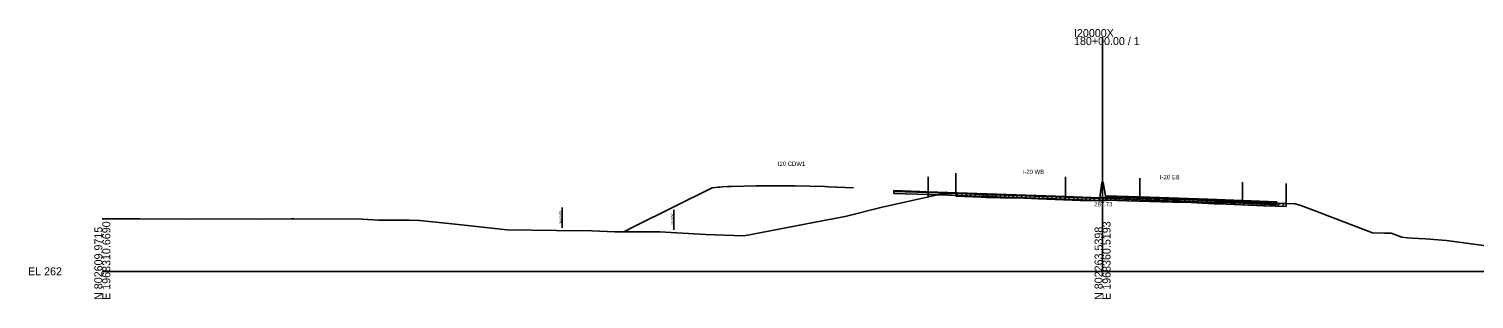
# Model space of a CAD drawing. Extents: x -4026 to 9638, y -10 to 19609.
# Drawn here: x 4974 to 5480, y 1490 to 1585 of the extents above; entities that cross this region are included whole.
import ezdxf

# ---------------------------------------------------------------- set-up
doc = ezdxf.new("R2010")
doc.units = 0
for name, color, linetype in [('Default', 7, 'Continuous'), ('RD_EX_Road', 7, 'Continuous'), ('RD_GPK_XS_Cell', 7, 'Continuous'), ('RD_PD_ALT1_TrvlWay', 7, 'Continuous'), ('RD_TX_Misc1', 7, 'Continuous'), ('RD_XS_Base', 7, 'Continuous'), ('RD_XS_ExGround', 7, 'Continuous'), ('RD_XS_ExPaveRet', 7, 'Continuous'), ('RD_XS_ExRW', 7, 'Continuous'), ('RD_XS_MedBWall', 7, 'Continuous'), ('RD_XS_NewRW', 7, 'Continuous'), ('RD_XS_Pave', 7, 'Continuous'), ('RD_XS_PaveOvlay', 7, 'Continuous'), ('RD_XS_TX_Elev_EX', 7, 'Continuous')]:
    doc.layers.add(name, color=color, linetype=linetype)

msp = doc.modelspace()

# ---------------------------------------------------------------- linework, layer by layer
at = {"layer": 'RD_EX_Road'}
for p, q in [((5298.68, 1534.3), (5298.68, 1527.3)), ((5414.24, 1530.68), (5414.24, 1523.68))]:
    msp.add_line(p, q, dxfattribs=at)
at = {"layer": 'RD_GPK_XS_Cell'}
for p, q in [((5350, 1500), (5350, 1581.91)), ((5000, 1500), (5350, 1500)), ((5350, 1500), (5700, 1500))]:
    msp.add_line(p, q, dxfattribs=at)
at = {"layer": 'RD_PD_ALT1_TrvlWay'}
for p, q in [((5289, 1533), (5289, 1526)), ((5337, 1532.99), (5337, 1525.99)), ((5363, 1532.52), (5363, 1525.52)), ((5399, 1531.21), (5399, 1524.21))]:
    msp.add_line(p, q, dxfattribs=at)
at = {"layer": 'RD_XS_Base'}
for points in [[(5277, 1527.92), (5277, 1527.25)], [(5289, 1527.51), (5277, 1527.92)], [(5277, 1527.25), (5289, 1526.84)], [(5337, 1525.88), (5313, 1526.7), (5289, 1527.51)], [(5289, 1527.51), (5289, 1526.84)], [(5289, 1527.51), (5289, 1527.51), (5289, 1526.84), (5289, 1526.84)], [(5289, 1526.84), (5313, 1526.03), (5337, 1525.21)], [(5337, 1525.21), (5337, 1525.88)], [(5349, 1525.41), (5337, 1525.88)], [(5337, 1525.21), (5349, 1524.74)], [(5349, 1524.74), (5349, 1525.41)], [(5351, 1525.42), (5351, 1526.09)], [(5351, 1526.09), (5363, 1525.67)], [(5363, 1525), (5351, 1525.42)], [(5363, 1525), (5363, 1525.67)], [(5363, 1525.67), (5387, 1524.86), (5399, 1524.45)], [(5399, 1523.78), (5387, 1524.19), (5363, 1525)], [(5399, 1524.45), (5399, 1524.45), (5399, 1523.78), (5399, 1523.78)], [(5399, 1523.78), (5399, 1524.45)], [(5399, 1524.45), (5411, 1523.97)], [(5411, 1523.3), (5399, 1523.78)], [(5411, 1523.97), (5411, 1523.3)]]:
    msp.add_lwpolyline(points, dxfattribs=at)
at = {"layer": 'RD_XS_ExGround'}
msp.add_lwpolyline([(5000, 1518.37), (5013.01, 1518.31), (5029.74, 1518.19), (5045.77, 1518.36), (5054.53, 1518.25), (5066.07, 1518.41), (5067, 1518.41), (5090.89, 1518.23), (5096.62, 1517.93), (5106.97, 1517.84), (5107.51, 1517.84), (5110.97, 1517.81), (5121.22, 1516.73), (5128.84, 1515.89), (5141.54, 1514.54), (5158.87, 1514.29), (5171.31, 1514.18), (5179.34, 1513.86), (5195.09, 1513.78), (5211.05, 1512.9), (5220.98, 1512.48), (5224.63, 1512.43), (5239.73, 1515.28), (5251.85, 1517.63), (5259.91, 1519.2), (5272.87, 1522.46), (5293.85, 1527.06), (5297.51, 1527.25), (5298.68, 1527.3), (5307.48, 1526.88), (5309.21, 1526.79), (5314.2, 1526.73), (5320.48, 1526.66), (5327.43, 1526.37), (5342.23, 1525.78), (5348.73, 1525.68), (5349.26, 1525.68), (5350, 1525.73), (5351.01, 1525.8), (5351.76, 1525.85), (5358.54, 1525.66), (5374.44, 1525.17), (5380.84, 1525.04), (5389.09, 1524.64), (5390.76, 1524.56), (5406.45, 1523.9), (5410.5, 1523.75), (5414.24, 1523.68), (5417.4, 1523.65), (5419.4, 1522.98), (5424.01, 1521.22), (5444.5, 1513.41), (5448.68, 1513.33), (5450.97, 1513.29), (5454.69, 1511.99), (5456.68, 1511.66), (5458.34, 1511.64), (5462.96, 1511.32), (5470.39, 1510.76), (5494.57, 1507.52)], dxfattribs=at)
at = {"layer": 'RD_XS_ExPaveRet'}
for p, q in [((5298.68, 1526.3), (5298.68, 1527.3)), ((5298.68, 1526.3), (5299.63, 1527.26)), ((5298.68, 1526.3), (5307.48, 1525.88)), ((5300.18, 1526.23), (5301.13, 1527.18)), ((5301.68, 1526.16), (5302.63, 1527.11)), ((5303.18, 1526.08), (5304.13, 1527.04)), ((5304.68, 1526.01), (5305.63, 1526.97)), ((5306.18, 1525.94), (5307.13, 1526.89)), ((5307.48, 1525.88), (5309.21, 1525.79)), ((5307.68, 1525.87), (5308.63, 1526.82)), ((5309.18, 1525.8), (5310.16, 1526.78)), ((5309.21, 1525.79), (5314.2, 1525.73)), ((5310.68, 1525.78), (5311.67, 1526.76)), ((5312.18, 1525.76), (5313.17, 1526.74)), ((5313.68, 1525.74), (5314.67, 1526.73)), ((5314.2, 1525.73), (5320.48, 1525.66)), ((5315.18, 1525.72), (5316.17, 1526.71)), ((5316.68, 1525.7), (5317.67, 1526.69)), ((5318.18, 1525.69), (5319.17, 1526.68)), ((5319.68, 1525.67), (5320.66, 1526.66)), ((5320.48, 1525.66), (5327.43, 1525.37)), ((5321.18, 1525.63), (5322.14, 1526.59)), ((5322.68, 1525.57), (5323.64, 1526.53)), ((5324.18, 1525.51), (5325.14, 1526.47)), ((5325.68, 1525.44), (5326.64, 1526.4)), ((5327.18, 1525.38), (5328.14, 1526.34)), ((5327.43, 1525.37), (5342.23, 1524.78)), ((5328.68, 1525.32), (5329.64, 1526.28)), ((5330.18, 1525.26), (5331.14, 1526.22)), ((5331.68, 1525.2), (5332.64, 1526.16)), ((5333.18, 1525.14), (5334.14, 1526.1)), ((5334.68, 1525.08), (5335.64, 1526.04)), ((5336.18, 1525.02), (5337.14, 1525.99)), ((5337.68, 1524.96), (5338.64, 1525.93)), ((5339.18, 1524.9), (5340.14, 1525.87)), ((5340.68, 1524.85), (5341.64, 1525.81)), ((5342.18, 1524.79), (5343.16, 1525.77)), ((5342.23, 1524.78), (5348.73, 1524.68)), ((5343.68, 1524.76), (5344.66, 1525.75)), ((5345.18, 1524.74), (5346.16, 1525.72)), ((5346.68, 1524.72), (5347.66, 1525.7)), ((5348.18, 1524.69), (5349.16, 1525.68)), ((5348.73, 1524.68), (5349.26, 1524.68)), ((5349.26, 1524.68), (5350, 1524.73)), ((5349.68, 1524.71), (5350.75, 1525.78)), ((5350, 1524.73), (5351.01, 1524.8)), ((5351.01, 1524.8), (5351.76, 1524.85)), ((5351.18, 1524.81), (5352.21, 1525.84)), ((5351.76, 1524.85), (5358.54, 1524.66)), ((5352.68, 1524.83), (5353.65, 1525.8)), ((5354.18, 1524.78), (5355.15, 1525.76)), ((5355.68, 1524.74), (5356.65, 1525.71)), ((5357.18, 1524.7), (5358.15, 1525.67)), ((5358.54, 1524.66), (5374.44, 1524.17)), ((5358.68, 1524.65), (5359.65, 1525.62)), ((5360.18, 1524.61), (5361.15, 1525.58)), ((5361.68, 1524.56), (5362.65, 1525.53)), ((5363.18, 1524.52), (5364.15, 1525.49)), ((5364.68, 1524.47), (5365.65, 1525.44)), ((5366.18, 1524.42), (5367.15, 1525.4)), ((5367.68, 1524.38), (5368.65, 1525.35)), ((5369.18, 1524.33), (5370.15, 1525.3)), ((5370.68, 1524.29), (5371.65, 1525.26)), ((5372.18, 1524.24), (5373.15, 1525.21)), ((5373.68, 1524.2), (5374.65, 1525.17)), ((5374.44, 1524.17), (5380.84, 1524.04)), ((5375.18, 1524.16), (5376.16, 1525.14)), ((5376.68, 1524.13), (5377.66, 1525.11)), ((5378.18, 1524.1), (5379.16, 1525.08)), ((5379.68, 1524.07), (5380.66, 1525.05)), ((5380.84, 1524.04), (5389.09, 1523.64)), ((5381.18, 1524.03), (5382.13, 1524.98)), ((5382.68, 1523.96), (5383.63, 1524.91)), ((5384.18, 1523.88), (5385.13, 1524.84)), ((5385.68, 1523.81), (5386.63, 1524.76)), ((5387.18, 1523.74), (5388.13, 1524.69)), ((5388.68, 1523.66), (5389.63, 1524.62)), ((5389.09, 1523.64), (5390.76, 1523.56)), ((5390.18, 1523.59), (5391.13, 1524.54)), ((5390.76, 1523.56), (5406.45, 1522.9)), ((5391.68, 1523.52), (5392.64, 1524.48)), ((5393.18, 1523.46), (5394.14, 1524.42)), ((5394.68, 1523.39), (5395.64, 1524.35)), ((5396.18, 1523.33), (5397.14, 1524.29)), ((5397.68, 1523.27), (5398.64, 1524.23)), ((5399.18, 1523.21), (5400.14, 1524.17)), ((5400.68, 1523.14), (5401.64, 1524.1)), ((5402.18, 1523.08), (5403.14, 1524.04)), ((5403.68, 1523.02), (5404.64, 1523.98)), ((5405.18, 1522.96), (5406.14, 1523.91)), ((5406.45, 1522.9), (5410.5, 1522.75)), ((5406.68, 1522.89), (5407.64, 1523.86)), ((5408.18, 1522.84), (5409.14, 1523.8)), ((5409.68, 1522.78), (5410.64, 1523.74)), ((5410.5, 1522.75), (5414.24, 1522.68)), ((5411.18, 1522.73), (5412.16, 1523.72)), ((5412.68, 1522.71), (5413.66, 1523.69)), ((5414.24, 1523.68), (5414.24, 1522.68))]:
    msp.add_line(p, q, dxfattribs=at)
at = {"layer": 'RD_XS_ExRW'}
msp.add_line((5200, 1514.51), (5200, 1521.51), dxfattribs=at)
at = {"layer": 'RD_XS_MedBWall'}
for points in [[(5349, 1525.74), (5349.75, 1531.08), (5350.25, 1531.08), (5351, 1526.41)], [(5349, 1524.74), (5349, 1525.74)], [(5351, 1524.74), (5349, 1524.74)], [(5351, 1526.41), (5351, 1524.74)]]:
    msp.add_lwpolyline(points, dxfattribs=at)
at = {"layer": 'RD_XS_NewRW'}
msp.add_line((5160.86, 1515.27), (5160.86, 1522.27), dxfattribs=at)
at = {"layer": 'RD_XS_Pave'}
for points in [[(5182.67, 1513.9), (5186.39, 1515.75), (5213.36, 1529.24), (5215.63, 1529.42), (5216.12, 1529.46), (5216.86, 1529.52), (5218.86, 1529.68), (5220.08, 1529.68), (5228.86, 1529.94), (5230.35, 1529.91), (5240.86, 1529.87), (5242.37, 1529.84), (5252.86, 1529.63), (5254.14, 1529.58), (5262.86, 1529.23)], [(5277, 1528.09), (5289, 1527.68)], [(5277, 1527.92), (5277, 1528.09)], [(5289, 1527.51), (5277, 1527.92)], [(5289, 1527.68), (5289, 1527.68), (5289, 1527.51), (5289, 1527.51)], [(5289, 1527.51), (5289, 1527.68)], [(5289, 1527.68), (5313, 1526.86), (5337, 1526.05)], [(5337, 1525.88), (5313, 1526.7), (5289, 1527.51)], [(5337, 1526.05), (5349, 1525.58)], [(5337, 1525.88), (5337, 1526.05)], [(5349, 1525.41), (5337, 1525.88)], [(5349, 1525.58), (5349, 1525.41)], [(5363, 1525.84), (5351, 1526.26)], [(5351, 1526.26), (5351, 1526.09)], [(5351, 1526.09), (5363, 1525.67)], [(5399, 1524.62), (5387, 1525.02), (5363, 1525.84)], [(5363, 1525.84), (5363, 1525.67)], [(5363, 1525.67), (5387, 1524.86), (5399, 1524.45)], [(5399, 1524.62), (5399, 1524.62), (5399, 1524.45), (5399, 1524.45)], [(5399, 1524.45), (5399, 1524.62)], [(5399, 1524.62), (5411, 1524.14)], [(5411, 1523.97), (5399, 1524.45)], [(5411, 1524.14), (5411, 1523.97)]]:
    msp.add_lwpolyline(points, dxfattribs=at)
at = {"layer": 'RD_XS_PaveOvlay'}
for points in [[(5277, 1528.26), (5289, 1527.85)], [(5277, 1528.09), (5277, 1528.26)], [(5289, 1527.68), (5277, 1528.09)], [(5289, 1527.85), (5313, 1527.03), (5337, 1526.22)], [(5289, 1527.68), (5289, 1527.85)], [(5289, 1527.85), (5289, 1527.85), (5289, 1527.68), (5289, 1527.68)], [(5337, 1526.05), (5313, 1526.86), (5289, 1527.68)], [(5337, 1526.22), (5337, 1526.05)], [(5337, 1526.22), (5349, 1525.74)], [(5349, 1525.58), (5337, 1526.05)], [(5349, 1525.74), (5349, 1525.58)], [(5363, 1526.01), (5351, 1526.41)], [(5351, 1526.41), (5351, 1526.26)], [(5351, 1526.26), (5363, 1525.84)], [(5399, 1524.78), (5387, 1525.19), (5363, 1526.01)], [(5363, 1526.01), (5363, 1525.84)], [(5363, 1525.84), (5387, 1525.02), (5399, 1524.62)], [(5399, 1524.62), (5399, 1524.78)], [(5399, 1524.78), (5411, 1524.3)], [(5399, 1524.78), (5399, 1524.78), (5399, 1524.62), (5399, 1524.62)], [(5411, 1524.14), (5399, 1524.62)], [(5411, 1524.3), (5411, 1524.14)]]:
    msp.add_lwpolyline(points, dxfattribs=at)

# ---------------------------------------------------------------- texts
at = {"layer": 'Default'}
msp.add_text('-', height=0.0001, dxfattribs=at).set_placement((5000, 1500))
at = {"layer": 'RD_GPK_XS_Cell'}
for s, p in [('I20000X', (5340, 1581.91)), ('180+00.00 / 1', (5340, 1579.11)), ('EL 262', (4974, 1498.6))]:
    msp.add_text(s, height=2.8, dxfattribs=at).set_placement(p)
for s, p in [('E 1968310.6690', (5002.8, 1490)), ('E 1968360.5193', (5352.8, 1490)), ('N 802609.9715', (5000, 1490)), ('N 802263.5398', (5350, 1490))]:
    msp.add_text(s, height=2.8, rotation=90, dxfattribs=at).set_placement(p)
at = {"layer": 'RD_TX_Misc1'}
for s, p in [('I20 CDW1', (5236.38, 1536.87)), ('I-20 WB', (5322.06, 1534.03)), ('I-20 EB', (5370.06, 1532.19))]:
    msp.add_text(s, height=1.5, dxfattribs=at).set_placement(p)
at = {"layer": 'RD_XS_ExRW'}
msp.add_text('EX. R/W ', height=0.75, rotation=90, dxfattribs=at).set_placement((5199.75, 1516.19))
at = {"layer": 'RD_XS_NewRW'}
msp.add_text('NEW R/W ', height=0.75, rotation=90, dxfattribs=at).set_placement((5160.61, 1516.42))
at = {"layer": 'RD_XS_TX_Elev_EX'}
msp.add_text('287.73', height=1.5, dxfattribs=at).set_placement((5347.1, 1522.73))

doc.saveas('drawing.dxf')
